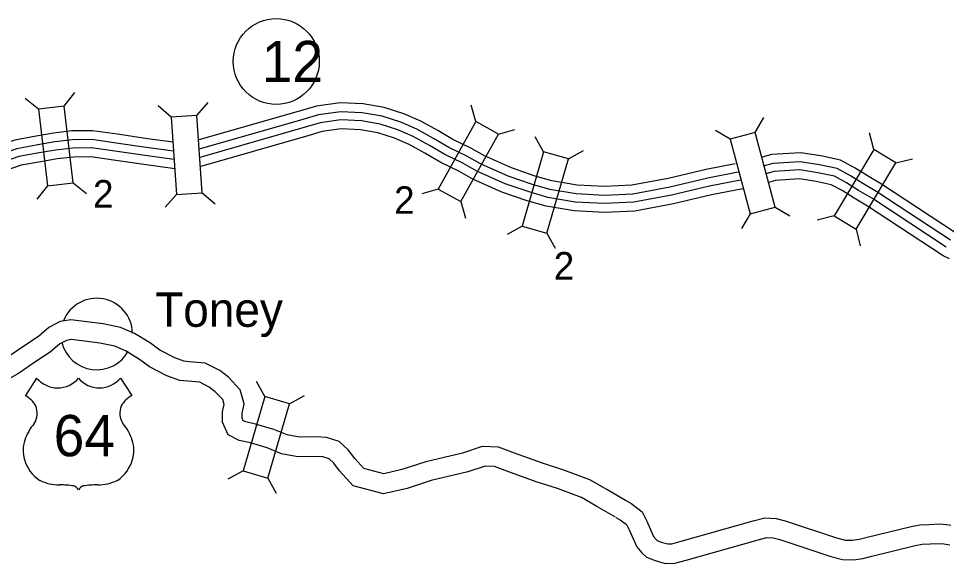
# Model space of a CAD drawing. Extents: x -939622 to -934245, y 1383184 to 1385301.
# Drawn here: x -936241.42 to -936198.67, y 1384646.36 to 1384671.48 of the extents above; entities that cross this region are included whole.
import ezdxf

# ---------------------------------------------------------------- set-up
doc = ezdxf.new("R2010")
doc.units = 0
for name, color, linetype in [('Level 15', 7, 'Continuous'), ('Level 19', 7, 'Continuous'), ('Level 20', 7, 'Continuous'), ('Level 22', 7, 'Continuous'), ('Level 24', 7, 'Continuous'), ('Level 27', 7, 'Continuous')]:
    doc.layers.add(name, color=color, linetype=linetype)

msp = doc.modelspace()

# ---------------------------------------------------------------- linework, layer by layer
at = {"layer": 'Level 15'}
for points in [[(-936213.461, 1384649.271), (-936214.32, 1384649.766), (-936215.094, 1384650.213), (-936216.294, 1384650.668), (-936217.286, 1384650.979), (-936218.572, 1384651.445), (-936219.305, 1384651.72), (-936220.054, 1384651.749), (-936220.97, 1384651.453), (-936222.658, 1384651.051), (-936223.759, 1384650.689), (-936224.59, 1384650.499), (-936225.515, 1384650.745), (-936225.932, 1384651.2), (-936226.227, 1384651.597), (-936226.649, 1384651.983), (-936227.235, 1384652.173), (-936227.705, 1384652.192), (-936228.468, 1384652.181), (-936229.04, 1384652.288), (-936229.66, 1384652.542), (-936230.503, 1384652.789), (-936230.953, 1384652.887), (-936231.065, 1384652.943), (-936231.117, 1384653.064), (-936231.116, 1384653.268), (-936231.029, 1384653.727), (-936231.202, 1384654.37), (-936231.749, 1384654.942), (-936232.146, 1384655.251), (-936232.815, 1384655.596), (-936233.551, 1384655.663), (-936233.797, 1384655.682), (-936234.219, 1384655.838), (-936234.902, 1384656.192), (-936235.342, 1384656.515), (-936236.075, 1384656.969), (-936236.72, 1384657.244), (-936237.524, 1384657.405), (-936238.266, 1384657.5), (-936239.014, 1384657.59), (-936239.495, 1384657.512), (-936240.024, 1384657.235), (-936240.499, 1384656.824), (-936241.174, 1384656.386), (-936241.848, 1384655.917)], [(-936213.911, 1384648.491), (-936214.77, 1384648.986), (-936215.481, 1384649.397), (-936216.588, 1384649.817), (-936217.574, 1384650.126), (-936218.884, 1384650.601), (-936219.485, 1384650.826), (-936219.929, 1384650.844), (-936220.727, 1384650.586), (-936222.412, 1384650.184), (-936223.518, 1384649.82), (-936224.607, 1384649.572), (-936226.001, 1384649.943), (-936226.627, 1384650.626), (-936226.898, 1384650.991), (-936227.112, 1384651.187), (-936227.395, 1384651.279), (-936227.716, 1384651.291), (-936228.546, 1384651.28), (-936229.297, 1384651.421), (-936229.958, 1384651.692), (-936230.725, 1384651.916), (-936231.256, 1384652.031), (-936231.761, 1384652.286), (-936232.018, 1384652.88), (-936232.015, 1384653.355), (-936231.951, 1384653.692), (-936232.012, 1384653.914), (-936232.354, 1384654.273), (-936232.632, 1384654.49), (-936233.071, 1384654.716), (-936233.626, 1384654.766), (-936233.992, 1384654.794), (-936234.584, 1384655.013), (-936235.379, 1384655.426), (-936235.846, 1384655.769), (-936236.491, 1384656.168), (-936236.988, 1384656.38), (-936237.67, 1384656.517), (-936238.376, 1384656.607), (-936238.996, 1384656.681), (-936239.208, 1384656.647), (-936239.514, 1384656.486), (-936239.957, 1384656.103), (-936240.671, 1384655.64), (-936241.367, 1384655.155), (-936241.884, 1384654.86)], [(-936213.473, 1384649.277), (-936213.208, 1384649.135), (-936212.696, 1384648.741), (-936212.479, 1384648.306), (-936212.162, 1384647.612), (-936212.04, 1384647.466), (-936211.998, 1384647.426), (-936211.807, 1384647.351), (-936211.512, 1384647.266), (-936211.322, 1384647.271), (-936210.899, 1384647.388), (-936207.581, 1384648.32), (-936207.037, 1384648.469), (-936206.513, 1384648.431), (-936206.098, 1384648.325), (-936203.74, 1384647.55), (-936203.328, 1384647.443), (-936203.007, 1384647.434), (-936202.698, 1384647.478), (-936202.384, 1384647.553), (-936200.302, 1384648.07), (-936199.899, 1384648.141), (-936199.462, 1384648.164), (-936198.992, 1384648.189), (-936198.675, 1384648.159), (-936198.468, 1384648.127)], [(-936213.899, 1384648.484), (-936213.699, 1384648.377), (-936213.409, 1384648.154), (-936213.291, 1384647.918), (-936212.93, 1384647.129), (-936212.697, 1384646.849), (-936212.49, 1384646.653), (-936212.097, 1384646.498), (-936211.627, 1384646.363), (-936211.188, 1384646.374), (-936210.658, 1384646.521), (-936207.34, 1384647.452), (-936206.948, 1384647.56), (-936206.657, 1384647.539), (-936206.351, 1384647.461), (-936203.994, 1384646.686), (-936203.455, 1384646.546), (-936202.956, 1384646.533), (-936202.53, 1384646.592), (-936202.17, 1384646.679), (-936200.116, 1384647.189), (-936199.796, 1384647.245), (-936199.414, 1384647.266), (-936199.011, 1384647.287), (-936198.787, 1384647.266), (-936198.515, 1384647.223)]]:
    msp.add_lwpolyline(points, dxfattribs=at)
at = {"layer": 'Level 19'}
for points in [[(-936208.398, 1384664.789), (-936209.747, 1384664.527), (-936211.497, 1384664.109), (-936213.159, 1384663.798), (-936214.42, 1384663.742), (-936215.686, 1384663.807), (-936216.853, 1384664), (-936217.618, 1384664.221), (-936218.709, 1384664.601), (-936219.95, 1384665.156), (-936220.581, 1384665.507), (-936221.405, 1384665.907), (-936222.104, 1384666.314), (-936222.885, 1384666.746), (-936223.667, 1384667.091), (-936224.575, 1384667.384), (-936225.538, 1384667.55), (-936226.609, 1384667.596), (-936227.691, 1384667.444), (-936228.43, 1384667.222), (-936233.105, 1384665.889)], [(-936208.272, 1384664.393), (-936209.659, 1384664.124), (-936211.411, 1384663.705), (-936213.112, 1384663.387), (-936214.421, 1384663.329), (-936215.73, 1384663.396), (-936216.944, 1384663.597), (-936217.743, 1384663.828), (-936218.862, 1384664.217), (-936220.135, 1384664.787), (-936220.772, 1384665.141), (-936221.599, 1384665.543), (-936222.308, 1384665.955), (-936223.068, 1384666.376), (-936223.814, 1384666.705), (-936224.674, 1384666.982), (-936225.583, 1384667.139), (-936226.589, 1384667.182), (-936227.603, 1384667.04), (-936228.315, 1384666.826), (-936233.095, 1384665.463)], [(-936208.153, 1384664.034), (-936209.58, 1384663.758), (-936211.333, 1384663.339), (-936213.069, 1384663.013), (-936214.423, 1384662.954), (-936215.771, 1384663.023), (-936217.027, 1384663.231), (-936217.856, 1384663.47), (-936219, 1384663.868), (-936220.303, 1384664.451), (-936220.945, 1384664.808), (-936221.776, 1384665.212), (-936222.493, 1384665.629), (-936223.235, 1384666.04), (-936223.947, 1384666.354), (-936224.764, 1384666.617), (-936225.623, 1384666.765), (-936226.571, 1384666.806), (-936227.522, 1384666.672), (-936228.209, 1384666.466), (-936233.062, 1384665.082)], [(-936234.299, 1384665.779), (-936235.476, 1384665.943), (-936236.866, 1384666.147), (-936238.013, 1384666.311), (-936238.964, 1384666.297), (-936239.807, 1384666.199), (-936240.604, 1384666.059), (-936241.595, 1384665.881), (-936243.017, 1384665.4), (-936244.167, 1384664.945), (-936245.247, 1384664.308), (-936246.196, 1384663.832), (-936246.885, 1384663.529), (-936247.589, 1384663.282), (-936248.413, 1384663.065), (-936249.276, 1384662.983), (-936250.303, 1384663.131), (-936251.715, 1384663.299), (-936252.855, 1384663.379), (-936254.119, 1384663.581), (-936254.45, 1384663.637)], [(-936208.054, 1384663.633), (-936209.493, 1384663.354), (-936211.247, 1384662.935), (-936213.022, 1384662.602), (-936214.424, 1384662.541), (-936215.815, 1384662.612), (-936217.119, 1384662.828), (-936217.981, 1384663.077), (-936219.152, 1384663.484), (-936220.488, 1384664.082), (-936221.136, 1384664.442), (-936221.97, 1384664.847), (-936222.697, 1384665.27), (-936223.419, 1384665.67), (-936224.094, 1384665.968), (-936224.863, 1384666.215), (-936225.667, 1384666.354), (-936226.551, 1384666.392), (-936227.434, 1384666.268), (-936228.093, 1384666.07), (-936233.024, 1384664.664)], [(-936234.278, 1384665.36), (-936235.534, 1384665.534), (-936236.925, 1384665.739), (-936238.039, 1384665.898), (-936238.938, 1384665.885), (-936239.747, 1384665.791), (-936240.532, 1384665.653), (-936241.492, 1384665.48), (-936242.875, 1384665.013), (-936243.986, 1384664.574), (-936245.049, 1384663.946), (-936246.02, 1384663.459), (-936246.733, 1384663.145), (-936247.469, 1384662.887), (-936248.34, 1384662.658), (-936249.286, 1384662.568), (-936250.357, 1384662.722), (-936251.754, 1384662.889), (-936252.902, 1384662.969), (-936254.185, 1384663.174), (-936254.518, 1384663.23)], [(-936234.269, 1384664.98), (-936235.587, 1384665.163), (-936236.979, 1384665.368), (-936238.063, 1384665.522), (-936238.913, 1384665.51), (-936239.693, 1384665.42), (-936240.466, 1384665.284), (-936241.398, 1384665.116), (-936242.746, 1384664.66), (-936243.821, 1384664.236), (-936244.869, 1384663.617), (-936245.86, 1384663.119), (-936246.595, 1384662.796), (-936247.359, 1384662.528), (-936248.274, 1384662.287), (-936249.295, 1384662.191), (-936250.406, 1384662.35), (-936251.789, 1384662.515), (-936252.945, 1384662.596), (-936254.246, 1384662.804), (-936254.58, 1384662.86)], [(-936198.25, 1384661.601), (-936201.665, 1384663.849), (-936202.307, 1384664.234), (-936202.879, 1384664.586), (-936203.556, 1384664.955), (-936204.451, 1384665.15), (-936205.396, 1384665.291), (-936206.736, 1384665.206), (-936207.211, 1384665.08)], [(-936234.222, 1384664.557), (-936235.646, 1384664.755), (-936237.038, 1384664.959), (-936238.089, 1384665.109), (-936238.887, 1384665.098), (-936239.634, 1384665.011), (-936240.394, 1384664.878), (-936241.295, 1384664.716), (-936242.604, 1384664.273), (-936243.639, 1384663.864), (-936244.672, 1384663.254), (-936245.685, 1384662.746), (-936246.444, 1384662.412), (-936247.238, 1384662.134), (-936248.202, 1384661.88), (-936249.305, 1384661.775), (-936250.459, 1384661.941), (-936251.828, 1384662.104), (-936252.992, 1384662.186), (-936254.313, 1384662.397), (-936254.648, 1384662.453)], [(-936198.477, 1384661.257), (-936201.885, 1384663.5), (-936202.521, 1384663.881), (-936203.086, 1384664.229), (-936203.702, 1384664.565), (-936204.525, 1384664.744), (-936205.413, 1384664.877), (-936206.669, 1384664.797), (-936207.12, 1384664.677)], [(-936198.683, 1384660.943), (-936202.084, 1384663.182), (-936202.716, 1384663.561), (-936203.274, 1384663.904), (-936203.834, 1384664.21), (-936204.593, 1384664.375), (-936205.429, 1384664.5), (-936206.608, 1384664.425), (-936206.989, 1384664.324)], [(-936198.875, 1384660.576), (-936202.304, 1384662.833), (-936202.93, 1384663.208), (-936203.481, 1384663.547), (-936203.98, 1384663.819), (-936204.667, 1384663.969), (-936205.447, 1384664.085), (-936206.542, 1384664.016), (-936206.87, 1384663.928)], [(-936198.875, 1384660.576), (-936198.551, 1384660.423)]]:
    msp.add_lwpolyline(points, dxfattribs=at)
at = {"layer": 'Level 20'}
for p, q in [((-936240.496, 1384667.309), (-936241.117, 1384667.801)), ((-936239.316, 1384667.446), (-936238.824, 1384668.067)), ((-936234.384, 1384666.932), (-936234.98, 1384667.454)), ((-936233.199, 1384667.011), (-936232.677, 1384667.606)), ((-936220.352, 1384666.732), (-936220.569, 1384667.494)), ((-936207.484, 1384666.23), (-936207.087, 1384666.916)), ((-936219.314, 1384666.154), (-936218.552, 1384666.371)), ((-936208.632, 1384665.924), (-936209.317, 1384666.32)), ((-936202.019, 1384665.439), (-936202.212, 1384666.208)), ((-936217.232, 1384665.34), (-936217.614, 1384666.033)), ((-936216.09, 1384665.01), (-936215.397, 1384665.393)), ((-936201, 1384664.829), (-936200.232, 1384665.021)), ((-936240.086, 1384663.769), (-936240.578, 1384663.148)), ((-936238.906, 1384663.906), (-936238.285, 1384663.414)), ((-936222.085, 1384663.617), (-936222.846, 1384663.4)), ((-936234.148, 1384663.376), (-936234.67, 1384662.78)), ((-936232.963, 1384663.454), (-936232.367, 1384662.933)), ((-936221.046, 1384663.04), (-936220.829, 1384662.278)), ((-936206.565, 1384662.787), (-936205.879, 1384662.39)), ((-936207.712, 1384662.48), (-936208.109, 1384661.795)), ((-936203.851, 1384662.382), (-936204.62, 1384662.19)), ((-936218.22, 1384661.916), (-936218.914, 1384661.533)), ((-936202.832, 1384661.772), (-936202.64, 1384661.003)), ((-936217.079, 1384661.586), (-936216.696, 1384660.893)), ((-936230.075, 1384654.051), (-936230.455, 1384654.746)), ((-936228.935, 1384653.718), (-936228.24, 1384654.099)), ((-936231.075, 1384650.63), (-936231.769, 1384650.25)), ((-936229.934, 1384650.297), (-936229.554, 1384649.603))]:
    msp.add_line(p, q, dxfattribs=at)
for points in [[(-936238.906, 1384663.906), (-936239.316, 1384667.446), (-936240.496, 1384667.309), (-936240.086, 1384663.769)], [(-936234.384, 1384666.932), (-936234.148, 1384663.376), (-936232.963, 1384663.454), (-936233.199, 1384667.011)], [(-936221.046, 1384663.04), (-936219.314, 1384666.154), (-936220.352, 1384666.732), (-936222.085, 1384663.617)], [(-936206.565, 1384662.787), (-936207.484, 1384666.23), (-936208.632, 1384665.924), (-936207.712, 1384662.48)], [(-936217.232, 1384665.34), (-936218.22, 1384661.916), (-936217.079, 1384661.586), (-936216.09, 1384665.01)], [(-936202.019, 1384665.439), (-936203.851, 1384662.382), (-936202.832, 1384661.772), (-936201, 1384664.829)], [(-936230.075, 1384654.051), (-936231.075, 1384650.63), (-936229.934, 1384650.297), (-936228.935, 1384653.718)]]:
    msp.add_lwpolyline(points, close=True, dxfattribs=at)
at = {"layer": 'Level 22'}
for p, q in [((-936240.584, 1384654.907), (-936241.104, 1384654.104)), ((-936236.724, 1384654.907), (-936236.205, 1384654.104))]:
    msp.add_line(p, q, dxfattribs=at)
for centre, radius, start, end in [((-936239.617, 1384655.72), 1.264, 220.075, 319.6701), ((-936237.691, 1384655.72), 1.264, 220.3299, 319.925), ((-936241.782, 1384652.938), 1.349, 30.7809, 59.9883), ((-936235.526, 1384652.938), 1.349, 120.0117, 149.2191), ((-936241.485, 1384653.294), 0.925, 328.8105, 21.2108), ((-936235.823, 1384653.294), 0.925, 158.7892, 211.1895), ((-936239.067, 1384651.398), 2.157, 138.9565, 162.6913), ((-936238.241, 1384651.398), 2.157, 17.3087, 41.0435), ((-936239.779, 1384651.575), 1.426, 160.9576, 197.3819), ((-936237.529, 1384651.575), 1.426, 342.6181, 19.0424), ((-936239.547, 1384651.579), 1.65, 195.1074, 237.1312), ((-936237.761, 1384651.579), 1.65, 302.8688, 344.8926), ((-936239.516, 1384652.099), 2.118, 244.0771, 269.5779), ((-936239.467, 1384646.101), 3.88, 81.1942, 90.9539), ((-936238.982, 1384649.58), 0.372, 28.0342, 72.9864), ((-936238.326, 1384649.58), 0.372, 107.0136, 151.9658), ((-936237.841, 1384646.101), 3.88, 89.0461, 98.8058), ((-936237.792, 1384652.099), 2.118, 270.4221, 295.9229)]:
    msp.add_arc(centre, radius, start, end, dxfattribs=at)
at = {"layer": 'Level 24'}
for start, end in [(1.3713, 158.2), (193.7433, 331.6126)]:
    msp.add_arc((-936237.817, 1384656.937), 1.65, start, end, dxfattribs=at)
at = {"layer": 'Level 27'}
msp.add_circle((-936229.546, 1384669.5), 1.98, dxfattribs=at)

# ---------------------------------------------------------------- texts
at = {"layer": 'Level 20'}
for p in [(-936237.986, 1384662.769), (-936224.115, 1384662.479), (-936216.761, 1384659.45)]:
    msp.add_text('2', height=1.267, dxfattribs=at).set_placement(p)
at = {"layer": 'Level 22'}
msp.add_text('64', height=1.9008, dxfattribs=at).set_placement((-936239.8, 1384651.306))
at = {"layer": 'Level 24'}
msp.add_text('Toney', height=1.584, dxfattribs=at).set_placement((-936235.125, 1384657.271))
at = {"layer": 'Level 27'}
msp.add_text('12', height=1.9008, dxfattribs=at).set_placement((-936230.219, 1384668.55))

doc.saveas('drawing.dxf')
